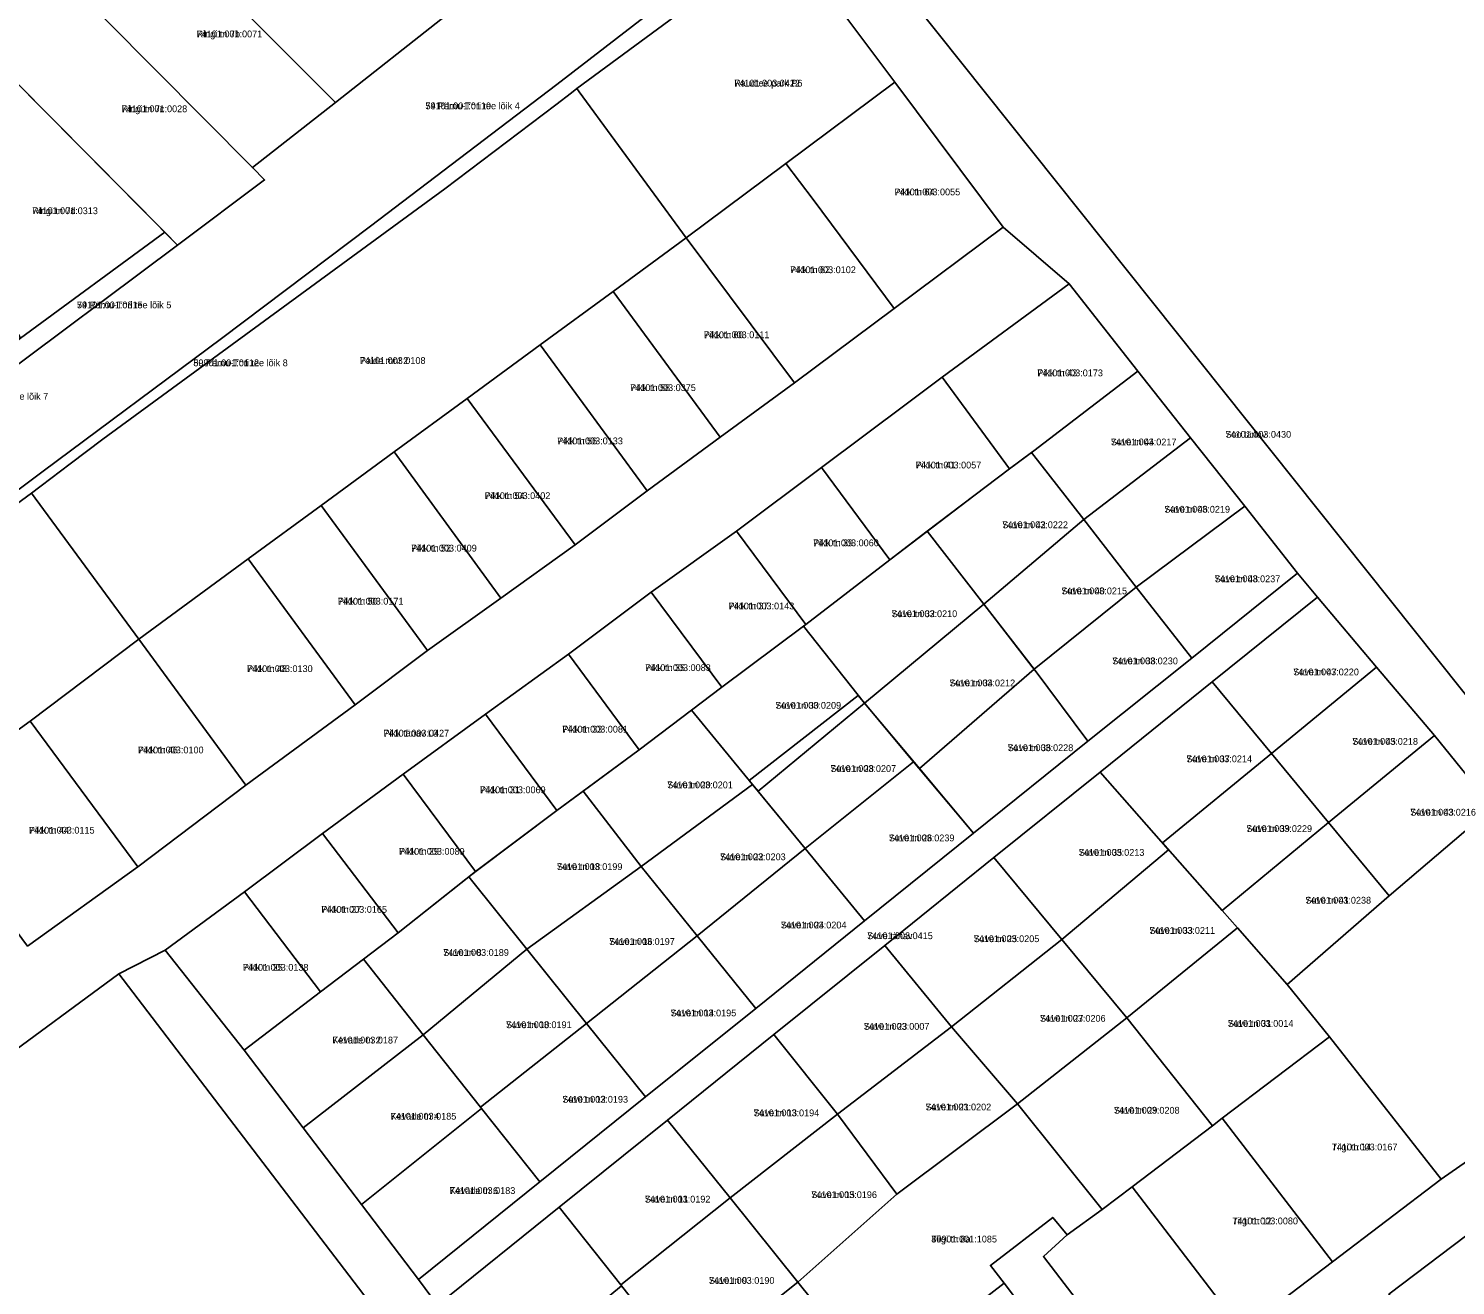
# Model space of a CAD drawing. Extents: x 524000 to 564260, y 6469338 to 6496391.
# Drawn here: x 538716.5 to 539031.7, y 6473840.4 to 6474118.2 of the extents above; entities that cross this region are included whole.
import ezdxf

# ---------------------------------------------------------------- set-up
doc = ezdxf.new("R2010")
doc.units = 0
for name, color, linetype in [('L_AADRESS', 7, 'Continuous'), ('PIIR', 7, 'Continuous'), ('TUNNUS', 7, 'Continuous')]:
    doc.layers.add(name, color=color, linetype=linetype)

msp = doc.modelspace()

# ---------------------------------------------------------------- linework, layer by layer
at = {"layer": 'PIIR'}
for points in [[(539005.29, 6474261.12), (539056.15, 6474208.49), (539096.96, 6474247.99), (539130.44, 6474280.39), (539213.84, 6474133.62), (539150.59, 6473967.33), (539206.6, 6473813.32), (539233.67, 6473543.12), (539211.42, 6473566.43), (539100.52, 6473683.3), (539094.55, 6473746.64), (539091.71, 6473754.61), (539088.7, 6473810.88), (539082.73, 6473838.08), (539070.81, 6473879.58), (539081.03, 6473887.43), (539069.97, 6473925.89), (538890.97, 6474150.36), (538914.51, 6474169.19), (538945.32, 6474197.72), (538967.17, 6474219.83), (538996.2, 6474251.02)], [(538784.27, 6474101.88), (538739.81, 6474146.45), (538762.9, 6474167.79), (538808.95, 6474121.29)], [(538890.97, 6474150.36), (539069.97, 6473925.89), (539081.03, 6473887.43), (539070.81, 6473879.58), (539069.71, 6473892.54), (539062.28, 6473918.15), (539039.98, 6473946.03), (539027.05, 6473961.99), (539014.26, 6473977.1), (539001.2, 6473992.51), (538996.83, 6473997.86), (538985.15, 6474012.62), (538973.19, 6474027.72), (538961.52, 6474042.45), (538946.38, 6474061.81), (538931.78, 6474074.29), (538907.85, 6474106.34), (538883.59, 6474138.82), (538880.79, 6474142.58)], [(538784.27, 6474101.88), (538765.94, 6474087.46), (538722.95, 6474130.85), (538739.81, 6474146.45)], [(538880.79, 6474142.58), (538883.59, 6474138.82), (538837.58, 6474104.92), (538836.4, 6474104), (538833, 6474101.35), (538808.47, 6474082.8), (538732.9, 6474027.47), (538725.71, 6474022), (538717.17, 6474015.49), (538620.45, 6473944.55), (538620, 6473945.96), (538651.93, 6473969.9), (538688.31, 6473996.94), (538719.69, 6474020.37), (538759.14, 6474049.68), (538792, 6474074.55), (538833.16, 6474105.82)], [(538883.59, 6474138.82), (538907.85, 6474106.34), (538883.81, 6474088.4), (538861.77, 6474071.95), (538838.12, 6474104.2), (538837.58, 6474104.92)], [(538722.95, 6474130.85), (538765.94, 6474087.46), (538768.62, 6474084.76), (538749.37, 6474070.36), (538705.46, 6474114.66)], [(538688.04, 6474098.51), (538705.46, 6474114.66), (538746.56, 6474073.19), (538714.7, 6474049.74)], [(538765.01, 6474000.98), (538740.82, 6473983.24), (538717.17, 6474015.49), (538725.71, 6474022), (538732.9, 6474027.47), (538808.47, 6474082.8), (538833, 6474101.35), (538836.4, 6474104), (538837.58, 6474104.92), (538838.12, 6474104.2), (538861.77, 6474071.95), (538845.64, 6474060.12), (538829.51, 6474048.29), (538813.38, 6474036.47), (538797.26, 6474024.64), (538781.14, 6474012.81)], [(538883.81, 6474088.4), (538907.85, 6474106.34), (538931.78, 6474074.29), (538907.73, 6474056.34), (538889.79, 6474080.38)], [(538883.81, 6474088.4), (538889.79, 6474080.38), (538907.73, 6474056.34), (538885.69, 6474039.89), (538861.77, 6474071.95)], [(538705.07, 6474042.65), (538714.7, 6474049.74), (538746.56, 6474073.19), (538749.37, 6474070.36), (538708.17, 6474039.54)], [(538861.77, 6474071.95), (538885.69, 6474039.89), (538869.3, 6474027.86), (538845.64, 6474060.12)], [(538946.38, 6474061.81), (538961.52, 6474042.45), (538938.57, 6474024.91), (538933.21, 6474020.89), (538918.29, 6474041.14)], [(538853.17, 6474016.03), (538829.51, 6474048.29), (538845.64, 6474060.12), (538869.3, 6474027.86)], [(538829.51, 6474048.29), (538853.17, 6474016.03), (538837.26, 6474004.08), (538813.38, 6474036.47)], [(538961.52, 6474042.45), (538973.19, 6474027.72), (538949.59, 6474009.72), (538938.07, 6474024.53), (538938.57, 6474024.91)], [(538891.63, 6474021.18), (538910.66, 6474035.42), (538918.29, 6474041.14), (538933.21, 6474020.89), (538925.63, 6474015.14), (538906.74, 6474000.82)], [(538837.26, 6474004.08), (538820.85, 6473992.29), (538797.26, 6474024.64), (538813.38, 6474036.47)], [(538973.19, 6474027.72), (538985.15, 6474012.62), (538961.21, 6473994.71), (538949.59, 6474009.72)], [(538797.26, 6474024.64), (538820.85, 6473992.29), (538804.62, 6473980.78), (538781.14, 6474012.81)], [(538949.59, 6474009.72), (538927.49, 6473991.02), (538915.03, 6474007.1), (538933.21, 6474020.89), (538938.07, 6474024.53)], [(538872.9, 6474007.15), (538891.63, 6474021.18), (538906.74, 6474000.82), (538888.23, 6473986.52)], [(538717.17, 6474015.49), (538740.82, 6473983.24), (538716.83, 6473965.12), (538692.49, 6473947.51), (538668.29, 6473930.02), (538644.12, 6473912.24), (538620.45, 6473944.55)], [(538781.14, 6474012.81), (538804.62, 6473980.78), (538788.67, 6473968.72), (538765.01, 6474000.98)], [(538985.15, 6474012.62), (538996.83, 6473997.86), (538973.46, 6473979.05), (538961.21, 6473994.71)], [(538854.06, 6473993.61), (538872.9, 6474007.15), (538888.23, 6473986.52), (538887.72, 6473986.14), (538869.62, 6473972.65)], [(538915.03, 6474007.1), (538927.49, 6473991.02), (538901.13, 6473969.13), (538887.72, 6473986.14), (538888.23, 6473986.52), (538906.74, 6474000.82)], [(538949.59, 6474009.72), (538961.21, 6473994.71), (538938.65, 6473976.62), (538938.22, 6473977.17), (538927.49, 6473991.02)], [(538740.82, 6473983.24), (538765.01, 6474000.98), (538788.67, 6473968.72), (538764.48, 6473950.99)], [(539001.2, 6473992.51), (538977.96, 6473973.83), (538953.19, 6473953.88), (538929.74, 6473935), (538905.62, 6473915.58), (538881.14, 6473895.86), (538857.67, 6473876.96), (538833.73, 6473857.7), (538806.82, 6473836.05), (538802.62, 6473841.76), (538829.42, 6473863.31), (538852.81, 6473882.12), (538877.13, 6473901.67), (538901.18, 6473920.98), (538925.27, 6473940.39), (538950.53, 6473960.69), (538973.46, 6473979.05), (538996.83, 6473997.86)], [(538950.53, 6473960.69), (538938.65, 6473976.62), (538961.21, 6473994.71), (538973.46, 6473979.05)], [(538835.77, 6473979.91), (538854.06, 6473993.61), (538869.62, 6473972.65), (538862.92, 6473967.56), (538851.41, 6473958.83)], [(538927.49, 6473991.02), (538938.65, 6473976.62), (538913.29, 6473954.65), (538901.13, 6473969.13)], [(538977.96, 6473973.83), (539001.2, 6473992.51), (539014.26, 6473977.1), (538991.04, 6473958.01)], [(538887.72, 6473986.14), (538901.13, 6473969.13), (538877.65, 6473949.63), (538876.42, 6473951.12), (538862.92, 6473967.56), (538869.62, 6473972.65)], [(538716.83, 6473965.12), (538740.82, 6473983.24), (538764.48, 6473950.99), (538740.66, 6473932.91)], [(538817.42, 6473966.65), (538835.77, 6473979.91), (538851.41, 6473958.83), (538833.17, 6473945.37)], [(538938.65, 6473976.62), (538950.53, 6473960.69), (538925.27, 6473940.39), (538913.29, 6473954.65)], [(538991.04, 6473958.01), (539014.26, 6473977.1), (539027.05, 6473961.99), (539003.7, 6473942.71)], [(538953.19, 6473953.88), (538977.96, 6473973.83), (538991.04, 6473958.01), (538966.97, 6473938.27)], [(538888.03, 6473936.98), (538875.68, 6473952.02), (538899.78, 6473970.84), (538912.01, 6473956.18)], [(538799.27, 6473953.41), (538817.42, 6473966.65), (538833.17, 6473945.37), (538815.2, 6473931.88)], [(538851.8, 6473933.04), (538839.02, 6473949.69), (538851.41, 6473958.83), (538862.92, 6473967.56), (538876.42, 6473951.12)], [(538692.49, 6473947.51), (538716.83, 6473965.12), (538740.66, 6473932.91), (538716.29, 6473915.43)], [(539003.7, 6473942.71), (539027.05, 6473961.99), (539039.98, 6473946.03), (539017.09, 6473926.53)], [(538980.16, 6473923.27), (538966.97, 6473938.27), (538991.04, 6473958.01), (539003.7, 6473942.71)], [(538798.16, 6473918.38), (538781.45, 6473940.33), (538799.27, 6473953.41), (538815.2, 6473931.88)], [(538888.03, 6473936.98), (538912.01, 6473956.18), (538925.27, 6473940.39), (538901.18, 6473920.98)], [(538968.34, 6473936.71), (538944.78, 6473916.88), (538929.74, 6473935), (538953.19, 6473953.88)], [(538851.8, 6473933.04), (538876.42, 6473951.12), (538888.03, 6473936.98), (538864.2, 6473917.68)], [(538839.02, 6473949.69), (538851.8, 6473933.04), (538826.56, 6473914.78), (538813.74, 6473930.72), (538815.38, 6473932.02), (538833.17, 6473945.37)], [(539003.86, 6473895.39), (538994.57, 6473906.91), (539017.09, 6473926.53), (539039.98, 6473946.03), (539062.28, 6473918.15), (539069.71, 6473892.54), (539028.57, 6473863.93)], [(538983.53, 6473919.44), (538980.16, 6473923.27), (539003.7, 6473942.71), (539017.09, 6473926.53), (538994.57, 6473906.91)], [(538764.19, 6473927.42), (538781.45, 6473940.33), (538798.16, 6473918.38), (538780.98, 6473905.29)], [(538864.2, 6473917.68), (538888.03, 6473936.98), (538901.18, 6473920.98), (538877.13, 6473901.67)], [(538905.62, 6473915.58), (538929.74, 6473935), (538944.78, 6473916.88), (538920.39, 6473897.6)], [(538944.78, 6473916.88), (538968.34, 6473936.71), (538983.53, 6473919.44), (538959.15, 6473899.56)], [(538851.8, 6473933.04), (538864.2, 6473917.68), (538839.77, 6473898.34), (538826.56, 6473914.78)], [(538813.74, 6473930.72), (538826.56, 6473914.78), (538803.68, 6473895.81), (538790.45, 6473912.51), (538798.16, 6473918.38)], [(538764.19, 6473927.42), (538780.98, 6473905.29), (538764.11, 6473892.45), (538746.69, 6473914.49)], [(538978.02, 6473875.71), (538959.15, 6473899.56), (538983.53, 6473919.44), (538994.57, 6473906.91), (539003.86, 6473895.39), (538980.21, 6473877.38)], [(538864.2, 6473917.68), (538877.13, 6473901.67), (538852.81, 6473882.12), (538839.77, 6473898.34)], [(538881.14, 6473895.86), (538905.62, 6473915.58), (538920.39, 6473897.6), (538895.19, 6473878.29)], [(538920.39, 6473897.6), (538944.78, 6473916.88), (538959.15, 6473899.56), (538934.93, 6473880.53)], [(538746.69, 6473914.49), (538764.11, 6473892.45), (538777.15, 6473875.29), (538790.03, 6473858.33), (538802.62, 6473841.76), (538806.82, 6473836.05), (538819.61, 6473819.18), (538833.73, 6473800.28), (538850.34, 6473778.48), (538852.39, 6473780.04), (538876.52, 6473748.26), (538865.85, 6473739.73), (538736.45, 6473909.29)], [(538764.11, 6473892.45), (538780.98, 6473905.29), (538790.45, 6473912.51), (538803.68, 6473895.81), (538777.15, 6473875.29)], [(538826.56, 6473914.78), (538839.77, 6473898.34), (538816.36, 6473879.81), (538803.68, 6473895.81)], [(538736.45, 6473909.29), (538865.85, 6473739.73), (538787.92, 6473680.82), (538654.87, 6473849.17)], [(538934.93, 6473880.53), (538959.15, 6473899.56), (538978.02, 6473875.71), (538960.3, 6473862.25), (538953.63, 6473857.22)], [(538839.77, 6473898.34), (538852.81, 6473882.12), (538829.42, 6473863.31), (538816.58, 6473879.53), (538816.36, 6473879.81)], [(538895.19, 6473878.29), (538920.39, 6473897.6), (538934.93, 6473880.53), (538908.3, 6473860.63)], [(538803.68, 6473895.81), (538816.36, 6473879.81), (538816.58, 6473879.53), (538790.03, 6473858.33), (538777.15, 6473875.29)], [(538857.67, 6473876.96), (538881.14, 6473895.86), (538895.19, 6473878.29), (538871.49, 6473859.78)], [(539003.86, 6473895.39), (539028.57, 6473863.93), (539004.54, 6473845.63), (538980.21, 6473877.38)], [(538816.58, 6473879.53), (538829.42, 6473863.31), (538802.62, 6473841.76), (538790.03, 6473858.33)], [(538871.49, 6473859.78), (538895.19, 6473878.29), (538908.3, 6473860.63), (538886.44, 6473841.18)], [(538903.96, 6473819.33), (538886.44, 6473841.18), (538908.3, 6473860.63), (538934.93, 6473880.53), (538953.63, 6473857.22), (538945.95, 6473851.6), (538942.73, 6473855.45), (538928.99, 6473844.86), (538932.05, 6473840.9), (538912.03, 6473825.5)], [(538833.73, 6473857.7), (538857.67, 6473876.96), (538871.49, 6473859.78), (538847.31, 6473840.54)], [(538978.02, 6473875.71), (538980.21, 6473877.38), (539004.54, 6473845.63), (538984.63, 6473830.51), (538960.3, 6473862.25)], [(538960.3, 6473862.25), (538984.63, 6473830.51), (538964.98, 6473815.05), (538940.68, 6473846.82), (538945.95, 6473851.6), (538953.63, 6473857.22)], [(538847.31, 6473840.54), (538871.49, 6473859.78), (538886.44, 6473841.18), (538862.17, 6473821.77), (538847.5, 6473840.31)], [(538806.82, 6473836.05), (538833.73, 6473857.7), (538847.31, 6473840.54), (538847.5, 6473840.31), (538840.6, 6473834.68), (538819.61, 6473819.18)], [(539036.94, 6473853.58), (539061.24, 6473821.71), (539062.33, 6473820.29), (539053.46, 6473813.59), (539052.38, 6473815.03), (539041.12, 6473806.54), (539017.03, 6473838.47)], [(538862.17, 6473821.77), (538886.44, 6473841.18), (538903.96, 6473819.33), (538892.17, 6473810.31), (538879.14, 6473800.39)], [(538912.03, 6473825.5), (538932.05, 6473840.9), (538956.15, 6473808.75), (538936.28, 6473793.58)]]:
    msp.add_lwpolyline(points, close=True, dxfattribs=at)
for points in [[(538880.79, 6474142.58), (538833.16, 6474105.82), (538792, 6474074.55), (538759.14, 6474049.68), (538719.69, 6474020.37), (538688.31, 6473996.94), (538651.93, 6473969.9), (538620, 6473945.96), (538604.14, 6473934.51), (538595.31, 6473927.93), (538543.84, 6473889.51), (538369.06, 6473759.32), (538273.42, 6473687.55), (538181.5, 6473618.27)], [(538708.17, 6474039.54), (538749.37, 6474070.36), (538768.62, 6474084.76), (538765.94, 6474087.46), (538784.27, 6474101.88), (538808.95, 6474121.29)], [(538716.29, 6473915.43), (538740.66, 6473932.91), (538764.48, 6473950.99), (538788.67, 6473968.72), (538804.62, 6473980.78), (538820.85, 6473992.29), (538837.26, 6474004.08), (538853.17, 6474016.03), (538869.3, 6474027.86), (538885.69, 6474039.89), (538907.73, 6474056.34), (538931.78, 6474074.29), (538946.38, 6474061.81), (538918.29, 6474041.14), (538910.66, 6474035.42), (538891.63, 6474021.18), (538872.9, 6474007.15), (538854.06, 6473993.61), (538835.77, 6473979.91), (538817.42, 6473966.65), (538799.27, 6473953.41), (538781.45, 6473940.33), (538764.19, 6473927.42), (538746.69, 6473914.49), (538736.45, 6473909.29), (538654.87, 6473849.17)], [(538984.63, 6473830.51), (539004.54, 6473845.63), (539028.57, 6473863.93), (539069.71, 6473892.54)], [(538956.15, 6473808.75), (538932.05, 6473840.9), (538928.99, 6473844.86), (538942.73, 6473855.45), (538945.95, 6473851.6), (538940.68, 6473846.82), (538964.98, 6473815.05)], [(539036.94, 6473853.58), (539017.03, 6473838.47)]]:
    msp.add_lwpolyline(points, dxfattribs=at)

# ---------------------------------------------------------------- texts
at = {"layer": 'L_AADRESS'}
for s, p in [('Ringi tn 7b', (538753.61, 6474116.26)), ('Raudtee park P6', (538872.39, 6474105.38)), ('Ringi tn 7c', (538737.04, 6474099.71)), ('59 Pärnu-Tori tee lõik 4', (538804.16, 6474100.36)), ('Pikk tn 64', (538907.8, 6474081.34)), ('Ringi tn 7d', (538717.3, 6474077.18)), ('Pikk tn 62', (538884.75, 6474064.14)), ('59 Pärnu-Tori tee lõik 5', (538727.18, 6474056.37)), ('Pikk tn 60', (538865.66, 6474049.77)), ('59 Pärnu-Tori tee lõik 8', (538752.9, 6474043.57)), ('Paide mnt 2', (538789.68, 6474044.08)), ('Pikk tn 43', (538939.33, 6474041.35)), ('Pikk tn 58', (538849.4, 6474038.08)), ('59 Pärnu-Tori tee lõik 7', (538699.99, 6474036.17)), ('Soo tänav', (538980.91, 6474027.77)), ('Pikk tn 56', (538833.28, 6474026.32)), ('Suve tn 44', (538955.58, 6474026.08)), ('Pikk tn 41', (538912.46, 6474020.98)), ('Pikk tn 54', (538817.26, 6474014.21)), ('Suve tn 46', (538967.41, 6474011.21)), ('Suve tn 42', (538931.61, 6474007.78)), ('Pikk tn 52', (538801, 6474002.62)), ('Pikk tn 39', (538889.82, 6474003.79)), ('Suve tn 48', (538978.51, 6473995.84)), ('Suve tn 40', (538944.66, 6473993.17)), ('Pikk tn 50', (538784.81, 6473990.89)), ('Pikk tn 37', (538871.14, 6473989.84)), ('Suve tn 32', (538907.14, 6473988.12)), ('Suve tn 38', (538955.89, 6473977.7)), ('Pikk tn 48', (538764.75, 6473975.98)), ('Pikk tn 35', (538852.7, 6473976.2)), ('Suve tn 47', (538995.88, 6473975.26)), ('Suve tn 34', (538919.94, 6473972.83)), ('Suve tn 30', (538881.49, 6473967.88)), ('Pikk tänav L3', (538794.9, 6473961.73)), ('Pikk tn 33', (538834.41, 6473962.61)), ('Pikk tn 46', (538740.65, 6473958.02)), ('Suve tn 36', (538932.78, 6473958.51)), ('Suve tn 45', (539008.93, 6473959.91)), ('Suve tn 37', (538972.27, 6473956.05)), ('Suve tn 28', (538893.64, 6473953.91)), ('Pikk tn 31', (538816.22, 6473949.21)), ('Suve tn 20', (538857.58, 6473950.3)), ('Suve tn 43', (539021.74, 6473944.26)), ('Pikk tn 44', (538716.57, 6473940.28)), ('Suve tn 39', (538985.53, 6473940.64)), ('Suve tn 26', (538906.53, 6473938.58)), ('Pikk tn 29', (538798.33, 6473935.61)), ('Suve tn 22', (538869.25, 6473934.4)), ('Suve tn 35', (538948.49, 6473935.38)), ('Suve tn 18', (538833.18, 6473932.24)), ('Suve tn 41', (538998.57, 6473924.81)), ('Pikk tn 27', (538781.17, 6473922.78)), ('Suve tn 24', (538882.67, 6473919.33)), ('Suve tänav', (538901.75, 6473916.96)), ('Suve tn 33', (538964.1, 6473918.13)), ('Suve tn 16', (538844.75, 6473915.69)), ('Suve tn 25', (538925.28, 6473916.3)), ('Suve tn 8', (538808.09, 6473913.26)), ('Pikk tn 25', (538763.83, 6473909.98)), ('Suve tn 14', (538858.33, 6473899.9)), ('Suve tn 27', (538939.92, 6473898.71)), ('Suve tn 10', (538821.96, 6473897.29)), ('Suve tn 23', (538901, 6473896.93)), ('Suve tn 31', (538981.41, 6473897.58)), ('Kevade tn 2', (538783.61, 6473893.9)), ('Suve tn 12', (538834.42, 6473880.82)), ('Suve tn 21', (538914.65, 6473879.12)), ('Kevade tn 4', (538796.48, 6473877.07)), ('Suve tn 13', (538876.66, 6473877.82)), ('Suve tn 29', (538956.27, 6473878.39)), ('Tiigi tn 14', (539004.39, 6473870.27)), ('Kevade tn 6', (538809.52, 6473860.65)), ('Suve tn 11', (538852.62, 6473858.75)), ('Suve tn 15', (538889.41, 6473859.74)), ('Tiigi tn 12', (538982.42, 6473853.94)), ('Tiigi tn 8a', (538915.92, 6473849.93)), ('Suve tn 9', (538866.77, 6473840.78))]:
    msp.add_text(s, height=1.5, dxfattribs=at).set_placement(p)
at = {"layer": 'TUNNUS'}
for s, p in [('74101:001:0071', (538753.61, 6474116.26)), ('74101:003:0422', (538872.39, 6474105.38)), ('74101:001:0028', (538737.04, 6474099.71)), ('74101:001:0119', (538804.16, 6474100.36)), ('74101:003:0055', (538907.8, 6474081.34)), ('74101:001:0313', (538717.3, 6474077.18)), ('74101:003:0102', (538884.75, 6474064.14)), ('74101:001:0315', (538727.18, 6474056.37)), ('74101:003:0111', (538865.66, 6474049.77)), ('80901:001:0112', (538752.9, 6474043.57)), ('74101:003:0108', (538789.68, 6474044.08)), ('74101:003:0173', (538939.33, 6474041.35)), ('74101:003:0375', (538849.4, 6474038.08)), ('74101:003:0430', (538980.91, 6474027.77)), ('74101:003:0133', (538833.28, 6474026.32)), ('74101:003:0217', (538955.58, 6474026.08)), ('74101:003:0057', (538912.46, 6474020.98)), ('74101:003:0402', (538817.26, 6474014.21)), ('74101:003:0219', (538967.41, 6474011.21)), ('74101:003:0222', (538931.61, 6474007.78)), ('74101:003:0409', (538801, 6474002.62)), ('74101:003:0060', (538889.82, 6474003.79)), ('74101:003:0237', (538978.51, 6473995.84)), ('74101:003:0215', (538944.66, 6473993.17)), ('74101:003:0171', (538784.81, 6473990.89)), ('74101:003:0143', (538871.14, 6473989.84)), ('74101:003:0210', (538907.14, 6473988.12)), ('74101:003:0230', (538955.89, 6473977.7)), ('74101:003:0130', (538764.75, 6473975.98)), ('74101:003:0083', (538852.7, 6473976.2)), ('74101:003:0220', (538995.88, 6473975.26)), ('74101:003:0212', (538919.94, 6473972.83)), ('74101:003:0209', (538881.49, 6473967.88)), ('74101:003:0427', (538794.9, 6473961.73)), ('74101:003:0081', (538834.41, 6473962.61)), ('74101:003:0100', (538740.65, 6473958.02)), ('74101:003:0228', (538932.78, 6473958.51)), ('74101:003:0218', (539008.93, 6473959.91)), ('74101:003:0214', (538972.27, 6473956.05)), ('74101:003:0207', (538893.64, 6473953.91)), ('74101:003:0069', (538816.22, 6473949.21)), ('74101:003:0201', (538857.58, 6473950.3)), ('74101:003:0216', (539021.74, 6473944.26)), ('74101:003:0115', (538716.57, 6473940.28)), ('74101:003:0229', (538985.53, 6473940.64)), ('74101:003:0239', (538906.53, 6473938.58)), ('74101:003:0089', (538798.33, 6473935.61)), ('74101:003:0203', (538869.25, 6473934.4)), ('74101:003:0213', (538948.49, 6473935.38)), ('74101:003:0199', (538833.18, 6473932.24)), ('74101:003:0238', (538998.57, 6473924.81)), ('74101:003:0165', (538781.17, 6473922.78)), ('74101:003:0204', (538882.67, 6473919.33)), ('74101:003:0415', (538901.75, 6473916.96)), ('74101:003:0211', (538964.1, 6473918.13)), ('74101:003:0197', (538844.75, 6473915.69)), ('74101:003:0205', (538925.28, 6473916.3)), ('74101:003:0189', (538808.09, 6473913.26)), ('74101:003:0138', (538763.83, 6473909.98)), ('74101:003:0195', (538858.33, 6473899.9)), ('74101:003:0206', (538939.92, 6473898.71)), ('74101:003:0191', (538821.96, 6473897.29)), ('74101:003:0007', (538901, 6473896.93)), ('74101:003:0014', (538981.41, 6473897.58)), ('74101:003:0187', (538783.61, 6473893.9)), ('74101:003:0193', (538834.42, 6473880.82)), ('74101:003:0202', (538914.65, 6473879.12)), ('74101:003:0185', (538796.48, 6473877.07)), ('74101:003:0194', (538876.66, 6473877.82)), ('74101:003:0208', (538956.27, 6473878.39)), ('74101:003:0167', (539004.39, 6473870.27)), ('74101:003:0183', (538809.52, 6473860.65)), ('74101:003:0192', (538852.62, 6473858.75)), ('74101:003:0196', (538889.41, 6473859.74)), ('74101:003:0080', (538982.42, 6473853.94)), ('80901:001:1085', (538915.92, 6473849.93)), ('74101:003:0190', (538866.77, 6473840.78))]:
    msp.add_text(s, height=1.5, dxfattribs=at).set_placement(p)

doc.saveas('drawing.dxf')
